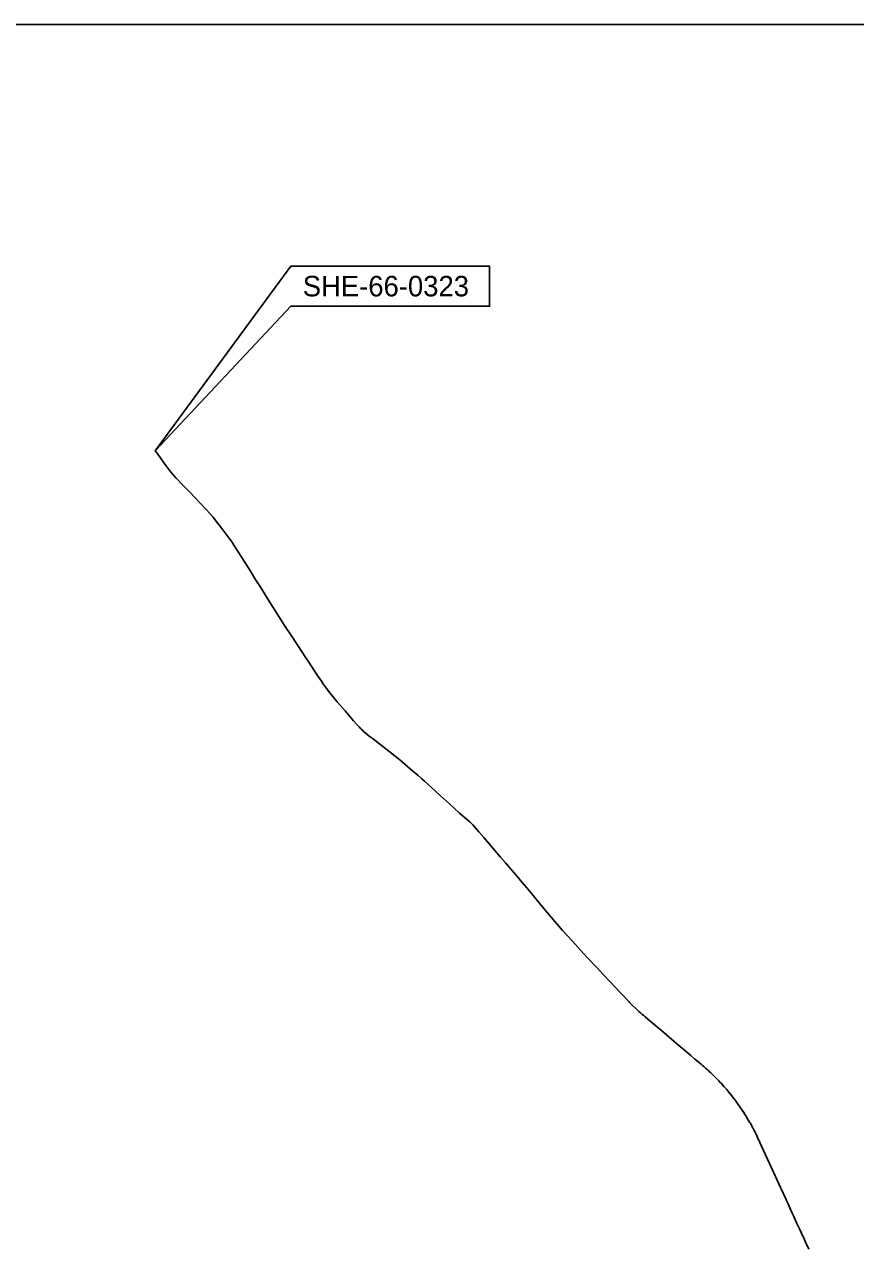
# Model space of a CAD drawing. Extents: x -87 to 2145, y -2128 to 440.
# Drawn here: x 998.2 to 1111.6, y 179 to 346.4 of the extents above; entities that cross this region are included whole.
import ezdxf

# ---------------------------------------------------------------- set-up
doc = ezdxf.new("R2010")
doc.units = 0
doc.layers.add('SC_Scratch1', color=7, linetype='Continuous')
doc.layers.add('SH_Text', color=7, linetype='Continuous')

msp = doc.modelspace()

# ---------------------------------------------------------------- linework, layer by layer
at = {"layer": 'SC_Scratch1'}
msp.add_line((1016.06, 288.27), (1016.17, 288.12), dxfattribs=at)
for points in [[(841.56, 346.44), (1438.14, 346.44), (1438.14, 54.76), (841.56, 54.76)], [(1016.06, 288.27), (1034.57, 307.99), (1061.7, 307.99), (1061.7, 313.44), (1034.57, 313.44)]]:
    msp.add_lwpolyline(points, close=True, dxfattribs=at)
for points in [[(1016.17, 288.12), (1016.19, 288.09), (1016.74, 287.32), (1017.51, 286.25), (1017.8, 285.86), (1018.06, 285.52), (1018.32, 285.2), (1018.55, 284.94), (1018.89, 284.58), (1019.83, 283.58), (1020.64, 282.74), (1021.65, 281.69), (1022.17, 281.14), (1023.03, 280.24), (1023.56, 279.66), (1023.93, 279.24), (1024.12, 279.02), (1024.36, 278.71), (1025.17, 277.63), (1025.31, 277.45), (1026.11, 276.39), (1026.43, 275.95), (1026.62, 275.67), (1026.82, 275.38), (1027.41, 274.46), (1028.21, 273.18), (1029.06, 271.83), (1029.82, 270.61), (1030.37, 269.73), (1031.55, 267.86), (1033.26, 265.13), (1033.73, 264.4), (1034.66, 262.99), (1036.11, 260.78), (1036.55, 260.11), (1037.02, 259.4), (1037.77, 258.26), (1038.31, 257.44), (1038.74, 256.8), (1038.96, 256.49), (1039.13, 256.25), (1039.45, 255.82), (1039.9, 255.23), (1040.32, 254.71), (1040.91, 254), (1041.98, 252.75), (1043.13, 251.41), (1043.55, 250.93), (1043.62, 250.85), (1043.88, 250.58), (1044.14, 250.3), (1044.34, 250.11), (1044.56, 249.91), (1044.89, 249.63), (1045.28, 249.31), (1045.66, 249.02), (1047.11, 247.9), (1047.97, 247.24), (1048.83, 246.55), (1049.43, 246.05), (1051.23, 244.52), (1051.94, 243.91), (1052.41, 243.51), (1052.45, 243.48)], [(1016.17, 288.12), (1016.19, 288.09), (1016.74, 287.32), (1017.51, 286.25), (1017.8, 285.86), (1018.06, 285.52), (1018.32, 285.2), (1018.55, 284.94), (1018.89, 284.58), (1019.83, 283.58), (1020.64, 282.74), (1021.65, 281.69), (1022.17, 281.14), (1023.03, 280.24), (1023.56, 279.66), (1023.93, 279.24), (1024.12, 279.02), (1024.36, 278.71), (1025.17, 277.63), (1025.31, 277.45), (1026.11, 276.39), (1026.43, 275.95), (1026.62, 275.67), (1026.82, 275.38), (1027.41, 274.46), (1028.21, 273.18), (1029.06, 271.83), (1029.82, 270.61), (1030.37, 269.73), (1031.55, 267.86), (1033.26, 265.13), (1033.73, 264.4), (1034.66, 262.99), (1036.11, 260.78), (1036.55, 260.11), (1037.02, 259.4), (1037.77, 258.26), (1038.31, 257.44), (1038.74, 256.8), (1038.96, 256.49), (1039.13, 256.25), (1039.45, 255.82), (1039.9, 255.23), (1040.32, 254.71), (1040.91, 254), (1041.98, 252.75), (1043.13, 251.41), (1043.55, 250.93), (1043.62, 250.85), (1043.88, 250.58), (1044.14, 250.3), (1044.34, 250.11), (1044.56, 249.91), (1044.89, 249.63), (1045.28, 249.31), (1045.66, 249.02), (1047.11, 247.9), (1047.97, 247.24), (1048.83, 246.55), (1049.43, 246.05), (1051.23, 244.52), (1051.94, 243.91), (1052.41, 243.51), (1052.45, 243.48)], [(1052.45, 243.48), (1052.83, 243.14), (1054.25, 241.85), (1054.99, 241.17), (1056.21, 240.05), (1056.81, 239.51), (1057.61, 238.81), (1058.24, 238.26), (1058.73, 237.84), (1058.98, 237.61), (1059.17, 237.43), (1059.41, 237.18), (1059.69, 236.87), (1060.25, 236.22), (1060.91, 235.47), (1063.21, 232.78), (1063.86, 232.03), (1064.97, 230.74), (1065.59, 230), (1065.7, 229.88), (1066.4, 229.03), (1067.04, 228.26), (1068.48, 226.54), (1069.12, 225.77), (1070.1, 224.6), (1070.37, 224.29), (1070.55, 224.07), (1070.62, 223.99)], [(1052.45, 243.48), (1052.83, 243.14), (1054.25, 241.85), (1054.99, 241.17), (1056.21, 240.05), (1056.81, 239.51), (1057.61, 238.81), (1058.24, 238.26), (1058.73, 237.84), (1058.98, 237.61), (1059.17, 237.43), (1059.41, 237.18), (1059.69, 236.87), (1060.25, 236.22), (1060.91, 235.47), (1063.21, 232.78), (1063.86, 232.03), (1064.97, 230.74), (1065.59, 230), (1065.7, 229.88), (1066.4, 229.03), (1067.04, 228.26), (1068.48, 226.54), (1069.12, 225.77), (1070.1, 224.6), (1070.37, 224.29), (1070.55, 224.07), (1070.62, 223.99)], [(1070.62, 223.99), (1070.9, 223.66), (1071.66, 222.79), (1072.37, 222), (1072.95, 221.35), (1073.72, 220.48), (1074.96, 219.15), (1076.36, 217.67), (1077.25, 216.73), (1078.2, 215.72), (1078.83, 215.05), (1079.57, 214.27), (1080.75, 213.02), (1080.81, 212.96)], [(1070.62, 223.99), (1070.9, 223.66), (1071.66, 222.79), (1072.37, 222), (1072.95, 221.35), (1073.72, 220.48), (1074.96, 219.15), (1076.36, 217.67), (1077.25, 216.73), (1078.2, 215.72), (1078.83, 215.05), (1079.57, 214.27), (1080.75, 213.02), (1080.81, 212.96)], [(1080.81, 212.96), (1081.26, 212.5), (1081.65, 212.12), (1081.88, 211.91), (1082.08, 211.71), (1082.3, 211.52), (1082.54, 211.32), (1082.73, 211.15), (1082.95, 210.97), (1083.29, 210.68), (1083.88, 210.18), (1085.14, 209.11), (1086.87, 207.64), (1087.53, 207.07), (1088.58, 206.19), (1089.15, 205.71), (1089.68, 205.25), (1090.39, 204.66), (1090.56, 204.51), (1090.73, 204.36), (1090.93, 204.19), (1091.15, 204), (1091.33, 203.84), (1091.5, 203.69), (1091.64, 203.57), (1091.76, 203.45), (1091.89, 203.33), (1092.02, 203.21), (1092.17, 203.07), (1092.35, 202.9), (1092.4, 202.84)], [(1080.81, 212.96), (1081.26, 212.5), (1081.65, 212.12), (1081.88, 211.91), (1082.08, 211.71), (1082.3, 211.52), (1082.54, 211.32), (1082.73, 211.15), (1082.95, 210.97), (1083.29, 210.68), (1083.88, 210.18), (1085.14, 209.11), (1086.87, 207.64), (1087.53, 207.07), (1088.58, 206.19), (1089.15, 205.71), (1089.68, 205.25), (1090.39, 204.66), (1090.56, 204.51), (1090.73, 204.36), (1090.93, 204.19), (1091.15, 204), (1091.33, 203.84), (1091.5, 203.69), (1091.64, 203.57), (1091.76, 203.45), (1091.89, 203.33), (1092.02, 203.21), (1092.17, 203.07), (1092.35, 202.9), (1092.4, 202.84)], [(1092.4, 202.84), (1092.52, 202.72), (1092.67, 202.57), (1092.85, 202.38), (1092.99, 202.24), (1093.14, 202.08), (1093.34, 201.87), (1093.68, 201.5), (1094.06, 201.05), (1094.3, 200.76), (1094.71, 200.27), (1095.03, 199.85), (1095.25, 199.57)], [(1092.4, 202.84), (1092.52, 202.72), (1092.67, 202.57), (1092.85, 202.38), (1092.99, 202.24), (1093.14, 202.08), (1093.34, 201.87), (1093.68, 201.5), (1094.06, 201.05), (1094.3, 200.76), (1094.71, 200.27), (1095.03, 199.85), (1095.25, 199.57)], [(1095.25, 199.57), (1095.3, 199.5), (1095.85, 198.72), (1096.26, 198.13), (1096.27, 198.1), (1096.42, 197.87), (1096.46, 197.81)], [(1095.25, 199.57), (1095.3, 199.5), (1095.85, 198.72), (1096.26, 198.13), (1096.27, 198.1), (1096.42, 197.87), (1096.46, 197.81)], [(1096.46, 197.81), (1096.67, 197.47), (1096.91, 197.08), (1097.18, 196.62), (1097.24, 196.51), (1097.6, 195.86), (1097.79, 195.49), (1098.1, 194.86), (1098.31, 194.42), (1099.63, 191.55), (1100.7, 189.2), (1101.39, 187.69), (1101.57, 187.31), (1101.8, 186.82)], [(1096.46, 197.81), (1096.67, 197.47), (1096.91, 197.08), (1097.18, 196.62), (1097.24, 196.51), (1097.6, 195.86), (1097.79, 195.49), (1098.1, 194.86), (1098.31, 194.42), (1099.63, 191.55), (1100.7, 189.2), (1101.39, 187.69), (1101.57, 187.31), (1101.8, 186.82)], [(1101.8, 186.82), (1102.15, 186.05), (1102.22, 185.91), (1102.38, 185.55), (1102.67, 184.93), (1103, 184.18), (1103.04, 184.09), (1103.21, 183.74), (1103.49, 183.12), (1103.64, 182.79), (1103.99, 182.05), (1104.21, 181.54), (1104.62, 180.67), (1104.83, 180.21), (1105.25, 179.28)], [(1101.8, 186.82), (1102.15, 186.05), (1102.22, 185.91), (1102.38, 185.55), (1102.67, 184.93), (1103, 184.18), (1103.04, 184.09), (1103.21, 183.74), (1103.49, 183.12), (1103.64, 182.79), (1103.99, 182.05), (1104.21, 181.54), (1104.62, 180.67), (1104.83, 180.21), (1105.25, 179.28)]]:
    msp.add_lwpolyline(points, dxfattribs=at)

# ---------------------------------------------------------------- texts
at = {"layer": 'SH_Text'}
msp.add_text('SHE-66-0323', height=2.8, dxfattribs=at).set_placement((1036.2, 309.33))

doc.saveas('drawing.dxf')
